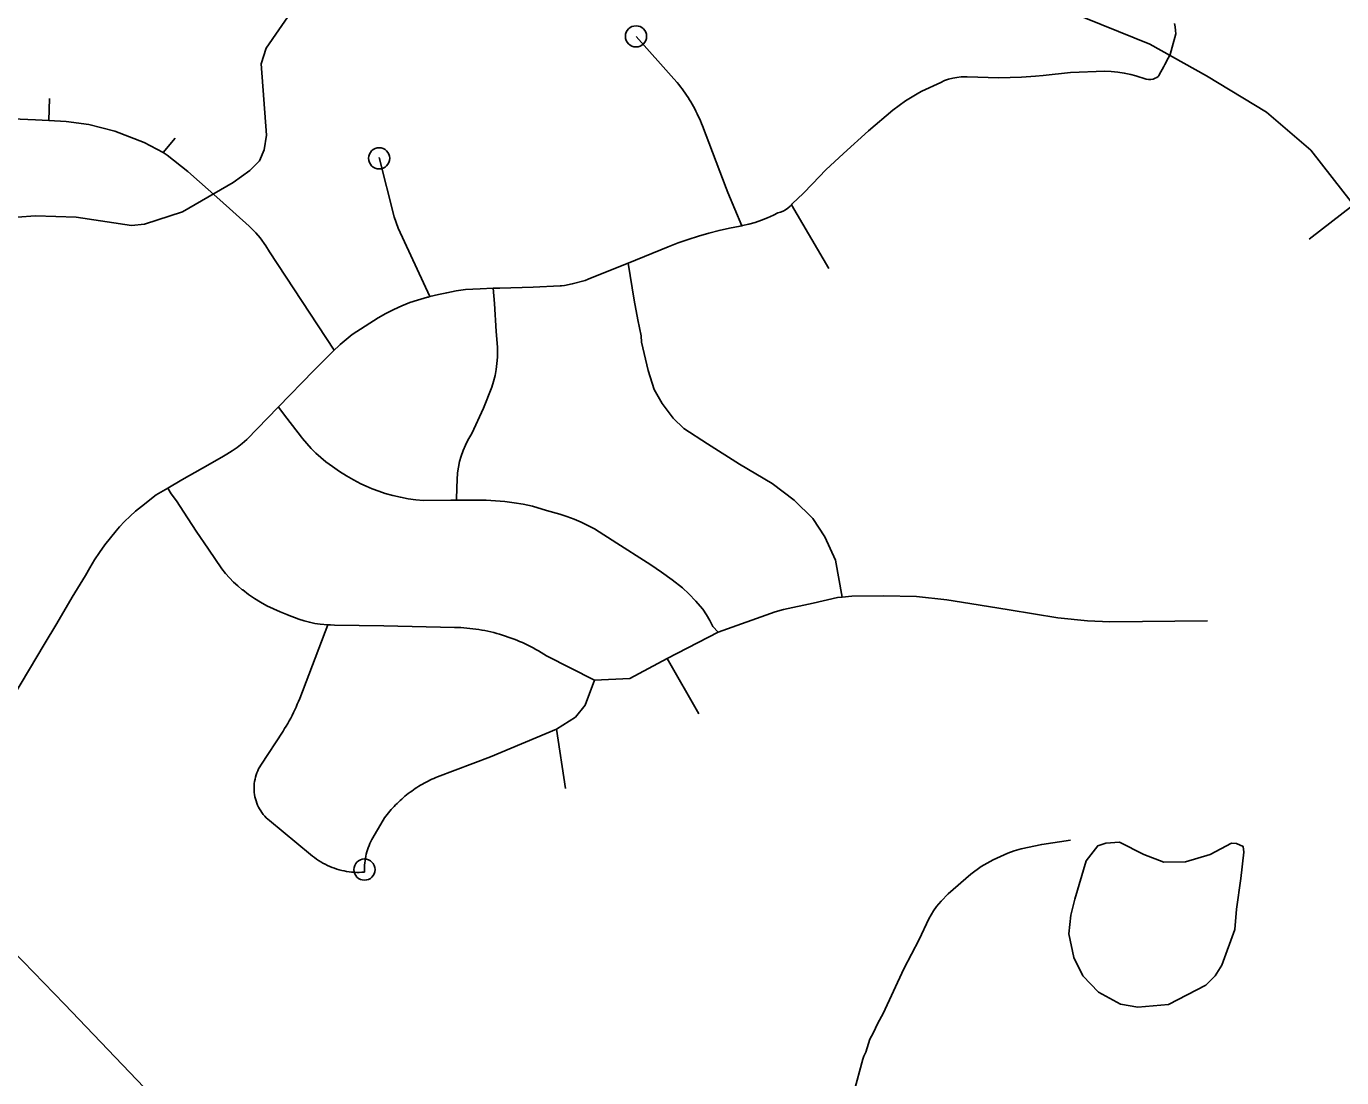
# Model space of a CAD drawing. Extents: x -19 to 366, y -4 to 359.
# Drawn here: x 144.192 to 144.78, y 195.341 to 195.81 of the extents above; entities that cross this region are included whole.
import ezdxf

# ---------------------------------------------------------------- set-up
doc = ezdxf.new("R2010")
doc.units = 0
for name, color, linetype in [('R_ROW Annot', 7, 'Continuous'), ('R_Striping', 7, 'Continuous'), ('R_Survey Control', 7, 'Continuous'), ('R_Temp Easement', 7, 'Continuous'), ('R_Water Annot', 7, 'Continuous'), ('Sheet Fence', 7, 'Continuous')]:
    doc.layers.add(name, color=color, linetype=linetype)

msp = doc.modelspace()

# ---------------------------------------------------------------- linework, layer by layer
at = {"layer": 'R_ROW Annot'}
msp.add_lwpolyline([(144.705, 195.81157), (144.70533, 195.81009), (144.70551, 195.80858), (144.70554, 195.80707), (144.70403, 195.80109), (144.70313, 195.79788), (144.70222, 195.7961), (144.70069, 195.79329)], dxfattribs=at)
at = {"layer": 'R_Striping'}
for p, q in [((144.20283, 195.77818), (144.2025, 195.76834)), ((144.25355, 195.75402), (144.25896, 195.76043))]:
    msp.add_line(p, q, dxfattribs=at)
for points in [[(144.51179, 195.72142), (144.50558, 195.73632), (144.50491, 195.73811), (144.4943, 195.76597), (144.49386, 195.76708), (144.4934, 195.76817), (144.49294, 195.76926), (144.49244, 195.77034), (144.49193, 195.77141), (144.4914, 195.77247), (144.49087, 195.77352), (144.4903, 195.77456), (144.48972, 195.77559), (144.48912, 195.77662), (144.4885, 195.77763), (144.48788, 195.77863), (144.48723, 195.77962), (144.48656, 195.7806), (144.48587, 195.78156), (144.48518, 195.78251), (144.48444, 195.78346), (144.48373, 195.78439), (144.48297, 195.7853), (144.48149, 195.78699), (144.46464, 195.80589)], [(144.63165, 195.78756), (144.62664, 195.78746), (144.61247, 195.78778), (144.61168, 195.78781), (144.60979, 195.78778), (144.6079, 195.78759), (144.60604, 195.78725), (144.60418, 195.78677), (144.6024, 195.78614), (144.60067, 195.78537), (144.59217, 195.78138), (144.59094, 195.78071), (144.58789, 195.77898), (144.58493, 195.77711), (144.58206, 195.77512), (144.57928, 195.773), (144.56847, 195.76372), (144.55729, 195.75371), (144.54943, 195.74629), (144.54344, 195.74013), (144.53925, 195.73582), (144.53444, 195.7314), (144.53421, 195.73108), (144.53396, 195.73079)], [(144.1429, 195.76821), (144.14556, 195.76882), (144.16325, 195.76965), (144.1792, 195.76942), (144.19662, 195.76867), (144.2025, 195.76834)], [(144.2025, 195.76834), (144.21025, 195.76791), (144.22035, 195.76665), (144.23196, 195.76361), (144.24508, 195.75856), (144.25355, 195.75402)], [(144.25355, 195.75402), (144.25534, 195.75292), (144.26452, 195.74568), (144.27891, 195.73305), (144.29191, 195.72124), (144.29486, 195.7182), (144.29679, 195.71601)], [(144.37259, 195.68979), (144.35841, 195.72036), (144.35666, 195.72539), (144.34995, 195.75191)], [(144.53396, 195.73079), (144.53339, 195.73012), (144.53244, 195.72927), (144.5314, 195.72853), (144.5303, 195.72792), (144.52911, 195.72745), (144.52789, 195.72712), (144.52604, 195.72617), (144.52338, 195.72495), (144.52064, 195.72387), (144.51787, 195.72293), (144.51503, 195.72213), (144.51219, 195.72149), (144.51179, 195.72142)], [(144.53396, 195.73079), (144.55073, 195.7023)], [(144.51179, 195.72142), (144.51106, 195.7213), (144.50637, 195.7204), (144.50171, 195.71936), (144.4971, 195.71817), (144.49253, 195.71683), (144.48798, 195.71535), (144.4835, 195.71373), (144.47905, 195.71197), (144.46106, 195.70474)], [(144.30097, 195.70983), (144.29935, 195.71242), (144.29679, 195.71601)], [(144.32992, 195.66587), (144.30097, 195.70983)], [(144.40088, 195.69352), (144.40381, 195.69362), (144.41865, 195.69409), (144.43078, 195.69463), (144.43138, 195.69458), (144.43263, 195.69477), (144.43618, 195.69547), (144.44192, 195.69696), (144.44332, 195.69754), (144.45172, 195.70098), (144.46106, 195.70474)], [(144.46106, 195.70474), (144.46373, 195.68822), (144.46549, 195.67946), (144.46691, 195.67234), (144.46704, 195.66947)], [(144.37259, 195.68979), (144.37652, 195.6908), (144.38012, 195.69156), (144.38431, 195.69232), (144.38854, 195.69292), (144.39504, 195.69331), (144.40088, 195.69352)], [(144.38453, 195.59901), (144.3846, 195.60475), (144.3849, 195.61117), (144.38532, 195.6137), (144.38589, 195.61621), (144.38659, 195.61868), (144.38747, 195.62111), (144.38846, 195.62348), (144.3896, 195.62578), (144.39088, 195.62802), (144.39129, 195.62869), (144.39651, 195.64009), (144.40026, 195.64935), (144.40106, 195.65194), (144.40172, 195.65457), (144.40221, 195.65722), (144.40255, 195.6599), (144.40277, 195.66274), (144.40283, 195.6656), (144.40281, 195.66722), (144.40222, 195.67422), (144.40142, 195.68669), (144.40088, 195.69352)], [(144.37149, 195.68949), (144.3671, 195.68821), (144.36372, 195.68712), (144.36007, 195.68563), (144.3565, 195.684), (144.353, 195.68224), (144.34955, 195.68034), (144.33798, 195.67288), (144.33525, 195.67072), (144.33262, 195.66844), (144.33202, 195.66787)], [(144.37149, 195.68949), (144.3718, 195.68958), (144.37259, 195.68979)], [(144.32992, 195.66587), (144.33202, 195.66787)], [(144.55667, 195.55576), (144.55374, 195.57229), (144.54884, 195.58271), (144.54353, 195.59088), (144.53515, 195.59906), (144.52535, 195.60642), (144.51085, 195.615), (144.49655, 195.62419), (144.48593, 195.63094), (144.48123, 195.63564), (144.47633, 195.64218), (144.47266, 195.64831), (144.47, 195.65689), (144.46704, 195.66947)], [(144.30494, 195.6405), (144.32086, 195.65687), (144.32992, 195.66587)], [(144.25562, 195.60436), (144.26186, 195.60801), (144.27113, 195.61322), (144.27975, 195.61822), (144.282, 195.61948), (144.28435, 195.62096), (144.2866, 195.62256), (144.28875, 195.62428), (144.29083, 195.62611), (144.30494, 195.6405)], [(144.38453, 195.59901), (144.38195, 195.59901), (144.36983, 195.59881), (144.36636, 195.59916), (144.36289, 195.59965), (144.35943, 195.60029), (144.35602, 195.60108), (144.35266, 195.60201), (144.34976, 195.60294), (144.34691, 195.60401), (144.34411, 195.6052), (144.34173, 195.60633), (144.33848, 195.60804), (144.33532, 195.60988), (144.33221, 195.61185), (144.32918, 195.61394), (144.32623, 195.61616), (144.32395, 195.61802), (144.32173, 195.61999), (144.31963, 195.62208), (144.31762, 195.62427), (144.31576, 195.62656), (144.31529, 195.62717), (144.30869, 195.63563), (144.30497, 195.64053)], [(144.15377, 195.45546), (144.15919, 195.46591), (144.16219, 195.47087), (144.16955, 195.48296), (144.17641, 195.49435), (144.18692, 195.51184), (144.2004, 195.53465), (144.20602, 195.54402), (144.21289, 195.55578), (144.21887, 195.56537), (144.22083, 195.56887), (144.22293, 195.57234), (144.22515, 195.57572), (144.22751, 195.57901), (144.23, 195.58222), (144.23258, 195.58533), (144.23405, 195.58703), (144.23634, 195.58949), (144.23876, 195.59185), (144.24125, 195.5941), (144.24386, 195.59623), (144.25043, 195.60133), (144.25562, 195.60436)], [(144.25562, 195.60436), (144.25717, 195.60186), (144.25946, 195.5987), (144.26281, 195.59363), (144.26835, 195.5851), (144.27373, 195.57714), (144.27979, 195.5684), (144.2814, 195.56632), (144.28311, 195.56435), (144.28492, 195.56247), (144.28685, 195.56071), (144.28886, 195.55906), (144.28905, 195.55892), (144.29162, 195.55697), (144.29428, 195.55515), (144.29703, 195.55346), (144.29985, 195.55189), (144.30274, 195.55046), (144.30571, 195.54917), (144.30873, 195.54801), (144.30902, 195.5479), (144.31415, 195.54595), (144.31644, 195.54517), (144.31881, 195.54454), (144.32119, 195.54404), (144.32362, 195.5437), (144.32711, 195.54342)], [(144.50131, 195.54011), (144.49889, 195.54263), (144.49755, 195.54527), (144.49608, 195.54782), (144.49451, 195.55031), (144.49436, 195.55051), (144.49132, 195.55388), (144.48817, 195.55715), (144.48539, 195.55994), (144.48076, 195.56347), (144.47604, 195.56688), (144.47123, 195.57016), (144.46966, 195.5712), (144.45609, 195.57983), (144.44612, 195.58617), (144.44313, 195.58775), (144.44008, 195.5892), (144.43696, 195.59051), (144.43378, 195.59168), (144.43057, 195.5927), (144.42465, 195.59441), (144.41841, 195.59636), (144.41431, 195.59716), (144.41019, 195.59781), (144.40603, 195.59833), (144.40188, 195.5987), (144.39768, 195.59893), (144.39348, 195.59902), (144.38453, 195.59901)], [(144.55667, 195.55576), (144.56091, 195.55619), (144.57511, 195.55632), (144.58984, 195.55606), (144.60339, 195.55449), (144.61363, 195.55293), (144.63122, 195.55006), (144.65286, 195.54654), (144.66615, 195.5451), (144.67613, 195.54471), (144.71966, 195.5451)], [(144.50131, 195.54011), (144.52673, 195.54924), (144.5304, 195.55025)], [(144.5304, 195.55025), (144.5437, 195.55306), (144.55452, 195.55554), (144.55667, 195.55576)], [(144.32711, 195.54342), (144.3145, 195.51056), (144.31397, 195.50919), (144.31344, 195.50793), (144.31288, 195.50668), (144.31233, 195.50544), (144.31175, 195.50421), (144.31112, 195.50299), (144.3105, 195.50178), (144.30985, 195.50059), (144.30919, 195.4994), (144.3085, 195.49823), (144.30777, 195.49706), (144.30705, 195.49591), (144.29718, 195.48079), (144.29666, 195.47996), (144.29618, 195.4791), (144.29576, 195.47822), (144.29539, 195.47731), (144.29506, 195.47639), (144.29478, 195.47545), (144.29455, 195.4745), (144.29436, 195.47353), (144.29425, 195.47256), (144.29416, 195.47159), (144.29414, 195.4706), (144.29415, 195.46962), (144.29422, 195.46865), (144.29435, 195.46767), (144.29452, 195.46671), (144.29476, 195.46576), (144.29503, 195.46481), (144.29536, 195.46389), (144.29572, 195.46298), (144.29615, 195.4621), (144.2966, 195.46124), (144.29712, 195.4604), (144.29767, 195.45959), (144.29826, 195.45881), (144.2989, 195.45806), (144.29958, 195.45735), (144.30029, 195.45667), (144.30095, 195.45611), (144.31938, 195.44098), (144.32023, 195.44025), (144.3211, 195.43955), (144.32202, 195.43889), (144.32294, 195.43825), (144.32391, 195.43765), (144.32487, 195.43708), (144.32586, 195.43654), (144.32687, 195.43604), (144.3279, 195.43558), (144.32895, 195.43515), (144.33001, 195.43476), (144.33108, 195.4344), (144.33216, 195.43409), (144.33326, 195.43381), (144.33435, 195.43357), (144.33545, 195.43336), (144.33657, 195.4332), (144.33768, 195.43307), (144.33882, 195.43299), (144.33994, 195.43294), (144.34108, 195.43294), (144.34219, 195.43297), (144.34342, 195.43305)], [(144.32711, 195.54342), (144.3282, 195.54336), (144.33009, 195.54328), (144.35213, 195.54286), (144.38358, 195.54226), (144.3851, 195.54221), (144.38645, 195.54215), (144.3878, 195.54206), (144.38915, 195.54195), (144.39051, 195.54181), (144.39184, 195.54165), (144.39319, 195.54147), (144.39453, 195.54127), (144.39586, 195.54104), (144.39719, 195.54079), (144.39851, 195.54051), (144.39984, 195.54021), (144.40115, 195.53989), (144.40244, 195.53955), (144.40376, 195.53918), (144.40505, 195.53879), (144.40634, 195.53838), (144.40763, 195.53794), (144.4089, 195.53749), (144.41017, 195.53701), (144.41141, 195.53651), (144.41266, 195.53599), (144.41391, 195.53544), (144.41513, 195.53487), (144.41636, 195.53429), (144.41756, 195.53368), (144.41877, 195.53305), (144.41995, 195.5324), (144.42113, 195.53173), (144.42228, 195.53103), (144.42342, 195.53032), (144.4246, 195.52957), (144.44613, 195.51867)], [(144.47854, 195.52839), (144.50131, 195.54011)], [(144.44613, 195.51867), (144.46192, 195.51947), (144.47854, 195.52839)], [(144.47854, 195.52839), (144.49266, 195.50364)], [(144.4292, 195.49689), (144.4376, 195.50219), (144.44194, 195.50755), (144.44613, 195.51867)], [(144.34342, 195.43305), (144.34341, 195.43419), (144.34342, 195.43519), (144.34346, 195.43618), (144.34355, 195.43717), (144.34367, 195.43816), (144.34383, 195.43915), (144.34401, 195.44013), (144.34422, 195.44109), (144.34447, 195.44206), (144.34478, 195.44301), (144.3451, 195.44395), (144.34545, 195.44489), (144.34583, 195.4458), (144.34625, 195.44671), (144.3467, 195.44759), (144.3517, 195.45627), (144.35242, 195.45729), (144.35299, 195.45804), (144.35359, 195.45879), (144.35418, 195.45953), (144.35477, 195.46026), (144.35539, 195.46098), (144.35603, 195.46169), (144.35668, 195.46238), (144.35732, 195.46307), (144.35799, 195.46374), (144.35868, 195.4644), (144.35937, 195.46505), (144.36006, 195.46568), (144.36077, 195.46631), (144.36149, 195.46692), (144.36223, 195.46752), (144.36297, 195.46811), (144.36374, 195.46868), (144.3645, 195.46924), (144.36527, 195.46979), (144.36605, 195.47032), (144.36684, 195.47084), (144.36763, 195.47134), (144.36845, 195.47183), (144.36926, 195.47231), (144.3701, 195.47278), (144.37094, 195.47322), (144.37178, 195.47366), (144.37262, 195.47407), (144.37349, 195.47448), (144.37435, 195.47487), (144.37521, 195.47524), (144.37608, 195.4756), (144.39974, 195.48444), (144.4292, 195.49689)], [(144.4292, 195.49689), (144.4331, 195.47043)], [(144.56193, 195.3348), (144.56585, 195.34956), (144.56628, 195.35089), (144.56715, 195.35275), (144.56894, 195.35856), (144.57052, 195.36127), (144.57254, 195.36573), (144.57502, 195.36999), (144.58413, 195.38994), (144.59101, 195.403), (144.5954, 195.41229), (144.5974, 195.41585), (144.59878, 195.4178), (144.60078, 195.42015), (144.60397, 195.42341), (144.61413, 195.43221), (144.61869, 195.43558), (144.624, 195.43858), (144.63059, 195.44154), (144.6335, 195.44258), (144.63655, 195.44346), (144.64577, 195.44545), (144.65855, 195.44736)], [(144.2646, 195.31682), (144.25803, 195.32351), (144.20952, 195.37418), (144.19109, 195.39324), (144.18521, 195.39892), (144.1774, 195.40602), (144.17652, 195.4068), (144.166, 195.41321), (144.15744, 195.41758), (144.15169, 195.41978), (144.14681, 195.42133)]]:
    msp.add_lwpolyline(points, dxfattribs=at)
for centre in [(144.46464, 195.80589), (144.34996, 195.75149), (144.34341, 195.43419)]:
    msp.add_circle(centre, 0.00473, dxfattribs=at)
at = {"layer": 'R_Survey Control'}
msp.add_lwpolyline([(144.70069, 195.79329), (144.70026, 195.79251), (144.69822, 195.78878), (144.69811, 195.78861), (144.69765, 195.78802), (144.69707, 195.78755), (144.69642, 195.7872), (144.69541, 195.78687), (144.6944, 195.78668), (144.69336, 195.78664), (144.69231, 195.78676), (144.68779, 195.7883), (144.68545, 195.7889), (144.68259, 195.78949), (144.67969, 195.78994), (144.67677, 195.79023), (144.67385, 195.79038), (144.65861, 195.78978), (144.64639, 195.78837), (144.64296, 195.78809), (144.63665, 195.78765), (144.63165, 195.78756)], dxfattribs=at)
at = {"layer": 'R_Temp Easement'}
for points in [[(144.31211, 195.81886), (144.29954, 195.80069), (144.29725, 195.79368), (144.29961, 195.76178), (144.29865, 195.75533), (144.29655, 195.7504), (144.29217, 195.74605), (144.28477, 195.74077), (144.26217, 195.72756), (144.24529, 195.72212), (144.23941, 195.72157), (144.21479, 195.72527), (144.1966, 195.72591), (144.18845, 195.72518)], [(144.73266, 195.41655), (144.73457, 195.43022), (144.7359, 195.44198), (144.73572, 195.44445), (144.73268, 195.44578), (144.73041, 195.44598), (144.72093, 195.44086), (144.70994, 195.43765), (144.70027, 195.43748), (144.69136, 195.4409), (144.68038, 195.44642), (144.67431, 195.44605), (144.67071, 195.44473), (144.66559, 195.43809), (144.66046, 195.42102)], [(144.66046, 195.42102), (144.65875, 195.41381), (144.65779, 195.40546), (144.66006, 195.39501), (144.66404, 195.38685), (144.67104, 195.37944), (144.6809, 195.37411), (144.68867, 195.37277), (144.70231, 195.37408), (144.719, 195.3826), (144.72317, 195.38677), (144.7262, 195.39151), (144.7319, 195.40745), (144.73266, 195.41655)]]:
    msp.add_lwpolyline(points, dxfattribs=at)
at = {"layer": 'R_Water Annot'}
msp.add_line((144.78487, 195.73081), (144.76515, 195.71544), dxfattribs=at)
msp.add_lwpolyline([(144.79333, 195.71995), (144.76585, 195.7552), (144.74612, 195.77212), (144.71934, 195.78834), (144.69398, 195.80244), (144.57207, 195.85179), (144.27893, 195.97095), (144.0936, 196.04498), (144.05485, 196.06401), (144.03018, 196.08164), (143.98649, 196.11619), (143.88996, 196.19163), (143.82935, 196.23111), (143.77862, 196.25861), (143.73845, 196.27412), (143.69758, 196.2854), (143.65671, 196.29457), (143.56158, 196.31149), (143.49887, 196.32418)], dxfattribs=at)
msp.add_lwpolyline([(144.79333, 195.71995), (144.76585, 195.7552), (144.74612, 195.77212), (144.71934, 195.78834), (144.69398, 195.80244), (144.57207, 195.85179), (144.27893, 195.97095), (144.0936, 196.04498), (144.05485, 196.06401), (144.03018, 196.08164), (143.98649, 196.11619), (143.88996, 196.19163), (143.82935, 196.23111), (143.77862, 196.25861), (143.73845, 196.27412), (143.69758, 196.2854), (143.65671, 196.29457), (143.56158, 196.31149), (143.49887, 196.32418)], dxfattribs=at)
at = {"layer": 'Sheet Fence'}
for points in [[(146.77834, 1.69699), (146.57878, 10.31313), (146.37852, 18.92942), (146.17757, 27.54584), (145.97591, 36.16241), (145.77356, 44.77911), (145.57052, 53.39596), (145.36679, 62.01295), (145.16236, 70.63008), (144.95724, 79.24735), (144.75142, 87.86477), (144.54492, 96.48232), (144.33773, 105.10002), (144.12986, 113.71787), (143.92129, 122.33585), (143.71204, 130.95398), (143.5021, 139.57225), (143.29148, 148.19067), (143.08018, 156.80923), (142.8682, 165.42794), (142.65553, 174.04679), (142.44218, 182.66579), (142.22816, 191.28493), (142.01345, 199.90421), (141.79807, 208.52365), (141.58202, 217.14322), (141.36528, 225.76295), (141.14788, 234.38282), (140.9298, 243.00284), (140.71105, 251.623), (140.49162, 260.24332), (140.27153, 268.86377), (140.05077, 277.48438), (139.82934, 286.10514), (139.60724, 294.72604), (139.38447, 303.34709), (139.16105, 311.96829), (138.93695, 320.58964), (138.7122, 329.21114), (138.48678, 337.83278), (138.2607, 346.45458)], [(0, 189.51617), (7.11214, 189.52059), (14.22427, 189.53386), (21.33637, 189.55597), (28.44845, 189.58693), (35.56048, 189.62672), (42.67245, 189.67537), (49.78436, 189.73285), (56.89619, 189.79918), (64.00793, 189.87436), (71.11958, 189.95838), (78.23111, 190.05124), (85.34253, 190.15294), (92.45381, 190.26349), (99.56495, 190.38288), (106.67593, 190.51112), (113.78675, 190.6482), (120.89739, 190.79412), (128.00785, 190.94888), (135.11811, 191.11248), (142.22816, 191.28493), (149.33799, 191.46621), (156.44759, 191.65634), (163.55694, 191.85531), (170.66605, 192.06312), (177.77489, 192.27977), (184.88345, 192.50526), (191.99173, 192.73959), (199.09971, 192.98276), (206.20739, 193.23477), (213.31474, 193.49561), (220.42177, 193.7653), (227.52845, 194.04382), (234.63479, 194.33118), (241.74076, 194.62738), (248.84635, 194.93241), (255.95157, 195.24628), (263.05638, 195.56898), (270.16079, 195.90052), (277.26478, 196.24089), (284.36834, 196.5901), (291.47147, 196.94814), (298.57414, 197.31501), (305.67635, 197.69072), (312.77809, 198.07525), (319.87934, 198.46862), (326.9801, 198.87082), (334.08035, 199.28185), (341.18009, 199.7017)]]:
    msp.add_spline(points, degree=3, dxfattribs=at)

doc.saveas('drawing.dxf')
